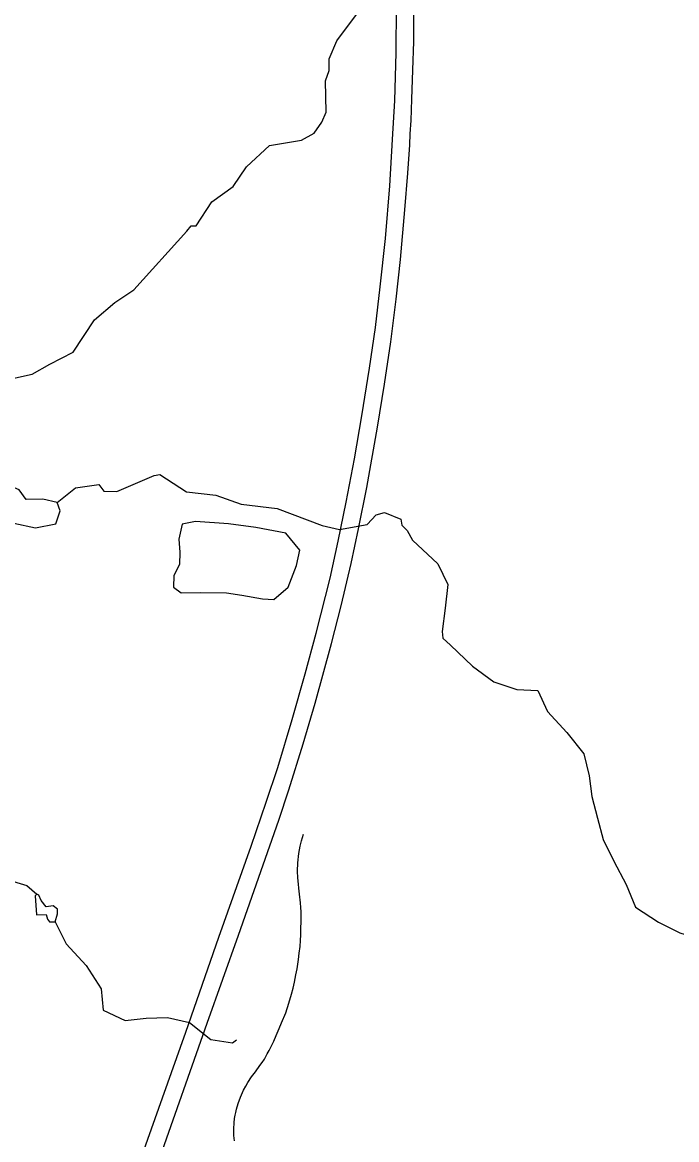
# Model space of a CAD drawing. Extents: x -6.4 to 34, y -4.2 to 22.
# Drawn here: x 7.016 to 7.614, y 18.698 to 19.719 of the extents above; entities that cross this region are included whole.
import ezdxf

# ---------------------------------------------------------------- set-up
doc = ezdxf.new("R2010")
doc.units = 0
for name, color, linetype in [('GM_X_Minor_Lake', 7, 'Continuous'), ('GM_X_Minor_River', 7, 'Continuous'), ('GM_X_State_Route', 7, 'Continuous'), ('GM_X_Township_Road', 7, 'Continuous')]:
    doc.layers.add(name, color=color, linetype=linetype)

msp = doc.modelspace()

# ---------------------------------------------------------------- linework, layer by layer
at = {"layer": 'GM_X_Minor_Lake'}
for p, q in [((7.1603, 19.2349), (7.1601, 19.2236)), ((7.0281, 18.921), (7.0295, 18.9035))]:
    msp.add_line(p, q, dxfattribs=at)
for points in [[(6.9916, 19.2652), (7.0004, 19.2623), (7.0087, 19.2613), (7.0285, 19.257), (7.047, 19.2608), (7.051, 19.2726), (7.0482, 19.2802), (7.0353, 19.2834), (7.0201, 19.2831), (7.0136, 19.2917), (7.0044, 19.2957), (6.9912, 19.294), (6.9874, 19.2939), (6.9798, 19.2931)], [(7.1601, 19.2236), (7.1549, 19.2136), (7.1544, 19.203), (7.1616, 19.1978), (7.1787, 19.198), (7.2029, 19.1977), (7.217, 19.1956), (7.2356, 19.1922), (7.2462, 19.1916), (7.2593, 19.2028), (7.2669, 19.2227), (7.2697, 19.2368), (7.257, 19.2521), (7.2296, 19.2574), (7.2046, 19.2608), (7.1746, 19.2629), (7.1625, 19.2604), (7.1593, 19.2467), (7.1603, 19.2349)], [(7.0295, 18.9035), (7.0382, 18.9038), (7.0393, 18.8996), (7.0412, 18.8974), (7.0465, 18.8973), (7.0485, 18.9045), (7.0485, 18.9087), (7.0447, 18.9118), (7.0383, 18.911), (7.0338, 18.9168), (7.0315, 18.9217), (7.0296, 18.9225), (7.0281, 18.921)]]:
    msp.add_lwpolyline(points, dxfattribs=at)
at = {"layer": 'GM_X_Minor_River'}
for points in [[(7.0047, 19.393), (7.0255, 19.3975), (7.0416, 19.4065), (7.063, 19.4175), (7.0822, 19.447), (7.1009, 19.4629), (7.1182, 19.4746), (7.1665, 19.5282), (7.1706, 19.5328), (7.1752, 19.5329), (7.1896, 19.5548), (7.209, 19.5688), (7.2212, 19.5868), (7.2421, 19.6062), (7.2712, 19.6112), (7.2829, 19.6175), (7.2899, 19.6275), (7.2939, 19.6367), (7.2931, 19.6655), (7.2967, 19.6747), (7.2965, 19.6853), (7.3035, 19.7018), (7.3261, 19.7321)], [(7.0482, 19.2802), (7.065, 19.2937), (7.0862, 19.2967), (7.0908, 19.2907), (7.1026, 19.2902), (7.1368, 19.3048), (7.1421, 19.3057), (7.1662, 19.2901), (7.1932, 19.2868), (7.2164, 19.2788), (7.249, 19.2748), (7.2902, 19.2592), (7.3061, 19.2556), (7.3314, 19.2602), (7.3396, 19.2691), (7.3472, 19.2711), (7.362, 19.2649), (7.3629, 19.2596), (7.3679, 19.2548), (7.3726, 19.2457), (7.3957, 19.2241), (7.405, 19.2053), (7.4024, 19.1836), (7.3997, 19.1623), (7.4005, 19.1564), (7.4074, 19.1498)], [(7.4074, 19.1498), (7.4274, 19.1307), (7.447, 19.1166), (7.4678, 19.1096), (7.4871, 19.1084), (7.496, 19.0894), (7.5137, 19.0703), (7.5291, 19.0508), (7.5339, 19.0307), (7.5364, 19.0117), (7.5416, 18.9919), (7.5468, 18.9725), (7.5565, 18.9527), (7.5677, 18.9314), (7.5763, 18.9105), (7.5974, 18.8971), (7.6167, 18.8871), (7.6382, 18.8806), (7.662, 18.877), (7.6821, 18.8709), (7.7017, 18.8678), (7.7081, 18.8647)], [(6.7781, 19.1349), (6.7931, 19.1158), (6.8092, 19.0952), (6.8212, 19.0731), (6.8294, 19.0526), (6.8342, 19.0324), (6.85, 19.0115), (6.8646, 18.9905), (6.8823, 18.971), (6.9015, 18.952), (6.9226, 18.9374), (6.9422, 18.9271), (6.9622, 18.9194), (6.9812, 18.9235), (7.0013, 18.9363), (7.0206, 18.9305), (7.0296, 18.9225)], [(7.0465, 18.8973), (7.0566, 18.8771), (7.0747, 18.8573), (7.0885, 18.836), (7.0903, 18.8166), (7.1103, 18.807), (7.1296, 18.8092), (7.1489, 18.8099), (7.169, 18.8052), (7.1886, 18.7899), (7.2082, 18.7868), (7.212, 18.7894)]]:
    msp.add_lwpolyline(points, dxfattribs=at)
at = {"layer": 'GM_X_State_Route'}
for points in [[(7.1405, 18.6776), (7.1852, 18.8048), (7.2137, 18.8851), (7.2507, 18.9901), (7.2599, 19.0178), (7.273, 19.0599), (7.2837, 19.0969), (7.2987, 19.1515), (7.3075, 19.1858), (7.3167, 19.2245), (7.3235, 19.2561), (7.3309, 19.2939), (7.3408, 19.3489), (7.3472, 19.3882), (7.3528, 19.4269), (7.3578, 19.4658), (7.3617, 19.5022), (7.3658, 19.5474), (7.3684, 19.5809), (7.3701, 19.6069), (7.3707, 19.6169), (7.3714, 19.6291), (7.3721, 19.6486), (7.3731, 19.6752), (7.3738, 19.7012), (7.3739, 19.7163), (7.3738, 19.7534)], [(7.1209, 18.6704), (7.1444, 18.7366), (7.1657, 18.7965), (7.1959, 18.8833), (7.2254, 18.9665), (7.2392, 19.0065), (7.2498, 19.0383), (7.2627, 19.0819), (7.2747, 19.1237), (7.2847, 19.1608), (7.2974, 19.211), (7.3048, 19.245), (7.3121, 19.2804), (7.3196, 19.3201), (7.3265, 19.3593), (7.3333, 19.4029), (7.3389, 19.4402), (7.3432, 19.4773), (7.348, 19.5213), (7.3519, 19.5695), (7.3545, 19.6118), (7.3565, 19.6474), (7.3577, 19.691), (7.3581, 19.7334)]]:
    msp.add_lwpolyline(points, dxfattribs=at)
at = {"layer": 'GM_X_Township_Road'}
msp.add_lwpolyline([(7.2101, 18.6973), (7.2097, 18.702), (7.2096, 18.7082), (7.2099, 18.7138), (7.2103, 18.7175), (7.2107, 18.7206), (7.2113, 18.7232), (7.2119, 18.7261), (7.2135, 18.7314), (7.2157, 18.7372), (7.2185, 18.7435), (7.2205, 18.7472), (7.2223, 18.7506), (7.2258, 18.7558), (7.2292, 18.7604), (7.2333, 18.766), (7.2354, 18.7688), (7.2376, 18.7718), (7.2389, 18.7744), (7.24, 18.7766), (7.2417, 18.7798), (7.2438, 18.7839), (7.246, 18.7884), (7.2483, 18.7935), (7.2509, 18.7997), (7.2532, 18.8049), (7.2569, 18.8142), (7.2599, 18.823), (7.2623, 18.8313), (7.2636, 18.8367), (7.2649, 18.8422), (7.2662, 18.8487), (7.2673, 18.8544), (7.2687, 18.863), (7.2693, 18.8685), (7.27, 18.8748), (7.2704, 18.8803), (7.2707, 18.8853), (7.2708, 18.8912), (7.271, 18.8977), (7.2709, 18.9064), (7.2706, 18.9104), (7.2704, 18.9145), (7.2695, 18.9224), (7.2689, 18.9281), (7.2685, 18.9318), (7.2679, 18.9374), (7.2678, 18.9436), (7.2681, 18.951), (7.269, 18.9597), (7.2701, 18.9664), (7.2712, 18.9713), (7.2731, 18.9772)], dxfattribs=at)

doc.saveas('drawing.dxf')
